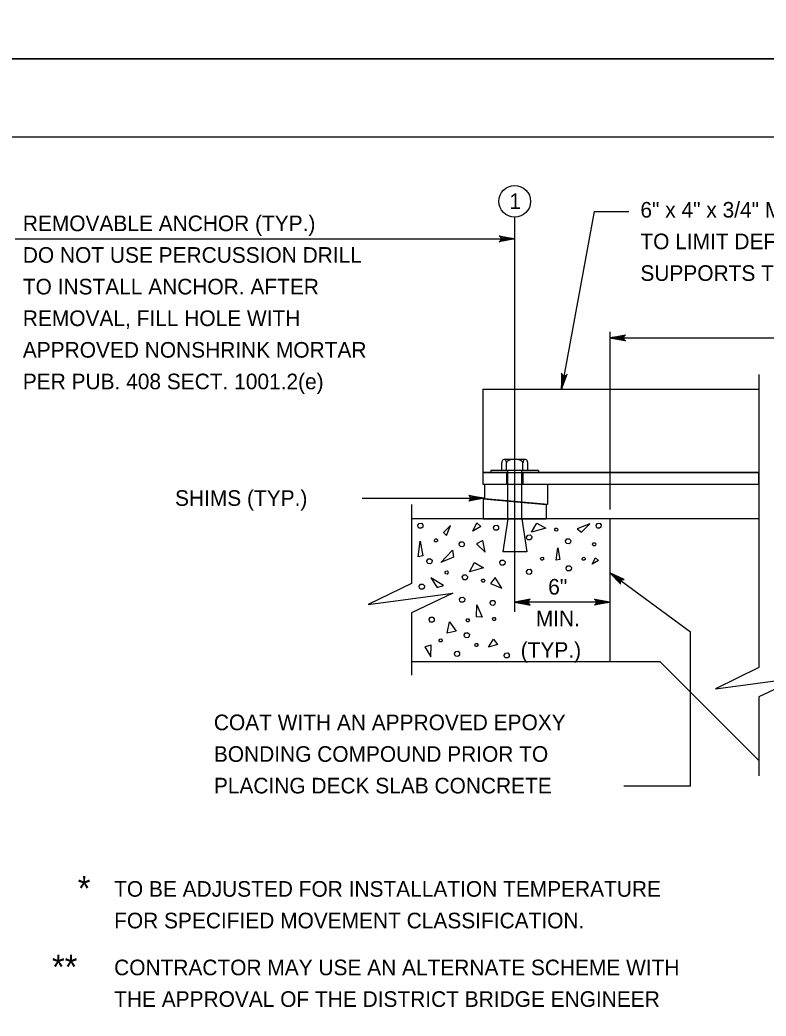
# Model space of a CAD drawing. Extents: x 636530 to 644067, y 294168 to 299122.
# Drawn here: x 639442.1 to 639585.3, y 294578.7 to 294770 of the extents above; entities that cross this region are included whole.
import ezdxf

# ---------------------------------------------------------------- set-up
doc = ezdxf.new("R2010")
doc.units = 0
doc.layers.add('1', color=7, linetype='Continuous')
doc.layers.add('PLT-BNDY', color=7, linetype='Continuous')

msp = doc.modelspace()

# ---------------------------------------------------------------- linework, layer by layer
at = {"layer": '1'}
for p, q in [((639832.78, 294747.48), (639046.78, 294747.48)), ((639552.34, 294733.2), (639546.06, 294699.09)), ((639552.34, 294733.2), (639558.97, 294733.2)), ((639537.07, 294656.33), (639537.07, 294732.09)), ((639441.13, 294727.96), (639537.07, 294727.96)), ((639555.36, 294710.09), (639555.36, 294675.98)), ((639555.36, 294708.93), (639687.89, 294708.93)), ((639583.93, 294701.88), (639583.93, 294645.61)), ((639530.97, 294699.09), (639530.97, 294680.81)), ((639530.97, 294699.09), (639583.93, 294699.09)), ((639534.57, 294683.46), (639534.57, 294684.96)), ((639539.11, 294685.59), (639535.03, 294685.59)), ((639535.49, 294683.46), (639535.49, 294684.96)), ((639538.65, 294683.46), (639538.65, 294684.96)), ((639539.57, 294683.46), (639539.57, 294684.96)), ((639530.97, 294683.09), (639583.93, 294683.09)), ((639541.64, 294683.46), (639532.5, 294683.46)), ((639532.5, 294683.46), (639532.5, 294683.09)), ((639535.55, 294680.81), (639535.55, 294683.09)), ((639535.74, 294674.17), (639535.74, 294683.46)), ((639538.41, 294674.17), (639538.41, 294683.46)), ((639538.6, 294680.81), (639538.6, 294683.09)), ((639541.64, 294683.46), (639541.64, 294683.09)), ((639530.97, 294680.81), (639583.93, 294680.81)), ((639543.4, 294680.78), (639531.3, 294680.78)), ((639531.3, 294678.03), (639531.3, 294680.78)), ((639543.4, 294676.95), (639543.4, 294680.78)), ((639507.79, 294678.15), (639531.23, 294678.15)), ((639531.02, 294678.03), (639543.12, 294676.95)), ((639531.02, 294678.03), (639531.02, 294674.2)), ((639543.4, 294676.95), (639531.3, 294678.03)), ((639517.26, 294676.96), (639517.26, 294661.78)), ((639543.12, 294676.95), (639543.12, 294674.2)), ((639583.93, 294674.17), (639517.32, 294674.17)), ((639531.02, 294674.2), (639543.12, 294674.2)), ((639535.74, 294674.17), (639534.76, 294667.82)), ((639538.41, 294674.17), (639539.38, 294667.82)), ((639555.36, 294674.17), (639555.36, 294646.74)), ((639524.73, 294672.92), (639523.4, 294671.59)), ((639523.4, 294671.59), (639523.98, 294671.01)), ((639523.98, 294671.01), (639524.73, 294672.92)), ((639529.03, 294671.83), (639529.81, 294673.39)), ((639530.59, 294672.73), (639529.03, 294671.83)), ((639529.81, 294673.39), (639530.59, 294672.73)), ((639540.32, 294671.64), (639541.31, 294673.38)), ((639543.05, 294672.38), (639540.32, 294671.64)), ((639541.31, 294673.38), (639543.05, 294672.38)), ((639551.51, 294673.25), (639549.03, 294672.24)), ((639549.03, 294672.24), (639549.88, 294671.64)), ((639549.88, 294671.64), (639551.51, 294673.25)), ((639518.52, 294666.89), (639518.91, 294669.88)), ((639518.91, 294669.88), (639519.44, 294667.06)), ((639530.94, 294670.05), (639529.75, 294669.38)), ((639531.42, 294667.77), (639530.94, 294670.05)), ((639522.91, 294665.77), (639525.12, 294668.15)), ((639525.12, 294668.15), (639525.32, 294666.82)), ((639529.75, 294669.38), (639531.42, 294667.77)), ((639539.38, 294667.82), (639534.76, 294667.82)), ((639545.01, 294666.24), (639545.32, 294668.63)), ((639545.32, 294668.63), (639545.75, 294666.37)), ((639519.44, 294667.06), (639518.52, 294666.89)), ((639525.32, 294666.82), (639522.91, 294665.77)), ((639528.36, 294664.04), (639529.35, 294665.78)), ((639529.35, 294665.78), (639531.09, 294664.79)), ((639545.75, 294666.37), (639545.01, 294666.24)), ((639551.93, 294665.45), (639552.56, 294666.7)), ((639553.18, 294666.17), (639551.93, 294665.45)), ((639552.56, 294666.7), (639553.18, 294666.17)), ((639531.09, 294664.79), (639528.36, 294664.04)), ((639570.82, 294652.45), (639555.36, 294663.84)), ((639523.42, 294661.39), (639520.97, 294662.88)), ((639520.97, 294662.88), (639522.18, 294660.99)), ((639533.3, 294662.93), (639532.4, 294661.8)), ((639534.62, 294660.87), (639533.3, 294662.93)), ((639522.18, 294660.99), (639523.42, 294661.39)), ((639532.4, 294661.8), (639534.62, 294660.87)), ((639555.36, 294658.19), (639537.07, 294658.19)), ((639529.76, 294655.37), (639529.79, 294657.67)), ((639529.79, 294657.67), (639530.82, 294655.31)), ((639517.26, 294656.15), (639517.26, 294644.17)), ((639524.08, 294652.26), (639524.56, 294654.41)), ((639524.56, 294654.41), (639525.8, 294652.62)), ((639530.82, 294655.31), (639529.76, 294655.37)), ((639525.8, 294652.62), (639524.08, 294652.26)), ((639570.82, 294622.88), (639570.82, 294652.45)), ((639532.06, 294649.54), (639533.02, 294651.06)), ((639533.02, 294651.06), (639533.79, 294650.05)), ((639521.05, 294649.96), (639519.82, 294649.64)), ((639519.82, 294649.64), (639520.99, 294647.66)), ((639520.99, 294647.66), (639521.05, 294649.96)), ((639533.79, 294650.05), (639532.06, 294649.54)), ((639564.98, 294646.74), (639517.32, 294646.74)), ((639583.93, 294627.79), (639564.98, 294646.74)), ((639583.93, 294639.98), (639583.93, 294624.87)), ((639570.82, 294622.88), (639558.04, 294622.88))]:
    msp.add_line(p, q, dxfattribs=at)
for points in [[(639537.07, 294727.96), (639534.09, 294727.4), (639534.32, 294727.56), (639534.44, 294727.76), (639534.47, 294727.96), (639534.44, 294728.16), (639534.32, 294728.36), (639534.09, 294728.52), (639537.07, 294727.96), (639534.32, 294728.36), (639534.44, 294728.16), (639537.07, 294727.96), (639534.47, 294727.96), (639534.44, 294727.76), (639537.07, 294727.96), (639534.32, 294727.56)], [(639555.36, 294708.93), (639558.34, 294709.49), (639558.23, 294709.41), (639558.11, 294709.33), (639558.05, 294709.23), (639557.99, 294709.13), (639557.98, 294709.03), (639557.96, 294708.93), (639557.98, 294708.83), (639557.99, 294708.73), (639558.05, 294708.63), (639558.11, 294708.53), (639558.23, 294708.45), (639558.34, 294708.37), (639555.36, 294708.93), (639558.23, 294708.45), (639558.11, 294708.53), (639555.36, 294708.93), (639558.05, 294708.63), (639557.99, 294708.73), (639555.36, 294708.93), (639557.98, 294708.83), (639557.96, 294708.93), (639555.36, 294708.93), (639557.98, 294709.03), (639557.99, 294709.13), (639555.36, 294708.93), (639558.05, 294709.23), (639558.11, 294709.33), (639555.36, 294708.93), (639558.23, 294709.41)], [(639546.06, 294699.09), (639547.15, 294701.93), (639546.95, 294701.73), (639546.74, 294701.65), (639546.53, 294701.65), (639546.34, 294701.72), (639546.17, 294701.87), (639546.05, 294702.13), (639546.06, 294699.09), (639546.17, 294701.87), (639546.34, 294701.72), (639546.06, 294699.09), (639546.53, 294701.65), (639546.74, 294701.65), (639546.06, 294699.09), (639546.95, 294701.73)], [(639531.23, 294678.15), (639528.25, 294677.59), (639528.48, 294677.75), (639528.6, 294677.95), (639528.63, 294678.15), (639528.6, 294678.35), (639528.48, 294678.55), (639528.25, 294678.71), (639531.23, 294678.15), (639528.48, 294678.55), (639528.6, 294678.35), (639531.23, 294678.15), (639528.63, 294678.15), (639528.6, 294677.95), (639531.23, 294678.15), (639528.48, 294677.75)], [(639518.45, 294672.94), (639518.72, 294673.32), (639519.15, 294673.35), (639519.45, 294673.04), (639519.41, 294672.61), (639519.14, 294672.39), (639518.72, 294672.42), (639518.52, 294672.61), (639518.46, 294672.94)], [(639532.98, 294672.55), (639533.25, 294672.93), (639533.68, 294672.95), (639533.97, 294672.65), (639533.93, 294672.21), (639533.67, 294671.99), (639533.24, 294672.02), (639533.04, 294672.22), (639532.98, 294672.55)], [(639544.74, 294672.17), (639544.9, 294672.4), (639545.16, 294672.42), (639545.34, 294672.23), (639545.31, 294671.97), (639545.15, 294671.84), (639544.9, 294671.86), (639544.78, 294671.97), (639544.74, 294672.17)], [(639552.68, 294672.94), (639552.95, 294673.32), (639553.38, 294673.35), (639553.67, 294673.04), (639553.63, 294672.61), (639553.37, 294672.39), (639552.94, 294672.42), (639552.74, 294672.61), (639552.68, 294672.94)], [(639521.66, 294670.1), (639521.82, 294670.33), (639522.08, 294670.35), (639522.26, 294670.16), (639522.23, 294669.9), (639522.07, 294669.77), (639521.82, 294669.79), (639521.7, 294669.91), (639521.66, 294670.1)], [(639526.39, 294669.39), (639526.66, 294669.78), (639527.09, 294669.8), (639527.39, 294669.49), (639527.35, 294669.06), (639527.08, 294668.84), (639526.66, 294668.87), (639526.46, 294669.06), (639526.39, 294669.39)], [(639539.34, 294670.69), (639539.61, 294671.07), (639540.04, 294671.1), (639540.33, 294670.79), (639540.29, 294670.35), (639540.03, 294670.13), (639539.6, 294670.16), (639539.4, 294670.36), (639539.34, 294670.69)], [(639546.82, 294669.96), (639547.09, 294670.34), (639547.52, 294670.36), (639547.82, 294670.05), (639547.78, 294669.62), (639547.51, 294669.4), (639547.09, 294669.43), (639546.89, 294669.62), (639546.82, 294669.96)], [(639552.03, 294669.32), (639552.19, 294669.55), (639552.45, 294669.57), (639552.63, 294669.38), (639552.6, 294669.12), (639552.45, 294668.99), (639552.19, 294669.01), (639552.07, 294669.12), (639552.03, 294669.32)], [(639520.2, 294666.13), (639520.47, 294666.51), (639520.9, 294666.53), (639521.2, 294666.22), (639521.15, 294665.79), (639520.89, 294665.57), (639520.46, 294665.6), (639520.26, 294665.79), (639520.2, 294666.13)], [(639534.22, 294665.85), (639534.48, 294666.23), (639534.91, 294666.25), (639535.21, 294665.94), (639535.17, 294665.51), (639534.9, 294665.29), (639534.48, 294665.32), (639534.28, 294665.51), (639534.22, 294665.85)], [(639542.02, 294666.56), (639542.18, 294666.79), (639542.44, 294666.81), (639542.62, 294666.62), (639542.59, 294666.36), (639542.43, 294666.23), (639542.18, 294666.25), (639542.06, 294666.36), (639542.02, 294666.56)], [(639550.01, 294666.56), (639550.18, 294666.79), (639550.43, 294666.81), (639550.61, 294666.62), (639550.59, 294666.36), (639550.43, 294666.23), (639550.17, 294666.25), (639550.05, 294666.36), (639550.01, 294666.56)], [(639523.69, 294663.93), (639523.85, 294664.16), (639524.11, 294664.17), (639524.28, 294663.99), (639524.26, 294663.73), (639524.1, 294663.59), (639523.85, 294663.61), (639523.73, 294663.73), (639523.69, 294663.93)], [(639539.31, 294664.08), (639539.58, 294664.46), (639540.01, 294664.49), (639540.31, 294664.18), (639540.26, 294663.75), (639540, 294663.52), (639539.57, 294663.56), (639539.37, 294663.75), (639539.31, 294664.08)], [(639546.96, 294664.76), (639547.23, 294665.14), (639547.66, 294665.16), (639547.96, 294664.85), (639547.92, 294664.42), (639547.65, 294664.2), (639547.23, 294664.23), (639547.03, 294664.42), (639546.96, 294664.76)], [(639555.36, 294663.84), (639557.43, 294661.62), (639557.34, 294661.88), (639557.36, 294662.11), (639557.45, 294662.29), (639557.6, 294662.44), (639557.81, 294662.53), (639558.09, 294662.52), (639555.36, 294663.84), (639557.81, 294662.53), (639557.6, 294662.44), (639555.36, 294663.84), (639557.45, 294662.29), (639557.36, 294662.11), (639555.36, 294663.84), (639557.34, 294661.88)], [(639527.01, 294663.03), (639527.28, 294663.41), (639527.71, 294663.44), (639528.01, 294663.13), (639527.96, 294662.69), (639527.7, 294662.47), (639527.28, 294662.5), (639527.08, 294662.7), (639527.01, 294663.03)], [(639530.7, 294662.36), (639530.86, 294662.59), (639531.12, 294662.61), (639531.3, 294662.42), (639531.27, 294662.16), (639531.11, 294662.03), (639530.86, 294662.05), (639530.74, 294662.16), (639530.7, 294662.36)], [(639517.26, 294661.78), (639508.94, 294657.71), (639525.18, 294659.91), (639517.26, 294656.15)], [(639518.74, 294661.23), (639519.01, 294661.61), (639519.43, 294661.63), (639519.73, 294661.32), (639519.69, 294660.89), (639519.42, 294660.67), (639519, 294660.7), (639518.8, 294660.89), (639518.74, 294661.23)], [(639526.48, 294658.73), (639526.74, 294659.11), (639527.17, 294659.14), (639527.47, 294658.83), (639527.43, 294658.39), (639527.16, 294658.17), (639526.74, 294658.2), (639526.54, 294658.4), (639526.48, 294658.73)], [(639532.33, 294658.11), (639532.6, 294658.49), (639533.03, 294658.52), (639533.33, 294658.21), (639533.28, 294657.77), (639533.02, 294657.55), (639532.59, 294657.59), (639532.39, 294657.78), (639532.33, 294658.11)], [(639537.07, 294658.19), (639540.05, 294657.63), (639539.94, 294657.71), (639539.82, 294657.79), (639539.76, 294657.89), (639539.71, 294657.99), (639539.69, 294658.09), (639539.67, 294658.19), (639539.69, 294658.29), (639539.71, 294658.39), (639539.76, 294658.49), (639539.82, 294658.59), (639539.94, 294658.67), (639540.05, 294658.75), (639537.07, 294658.19), (639539.94, 294658.67), (639539.82, 294658.59), (639537.07, 294658.19), (639539.76, 294658.49), (639539.71, 294658.39), (639537.07, 294658.19), (639539.69, 294658.29), (639539.67, 294658.19), (639537.07, 294658.19), (639539.69, 294658.09), (639539.71, 294657.99), (639537.07, 294658.19), (639539.76, 294657.89), (639539.82, 294657.79), (639537.07, 294658.19), (639539.94, 294657.71)], [(639555.36, 294658.19), (639552.38, 294657.63), (639552.49, 294657.71), (639552.61, 294657.79), (639552.67, 294657.89), (639552.72, 294657.99), (639552.74, 294658.09), (639552.76, 294658.19), (639552.74, 294658.29), (639552.72, 294658.39), (639552.67, 294658.49), (639552.61, 294658.59), (639552.49, 294658.67), (639552.38, 294658.75), (639555.36, 294658.19), (639552.49, 294658.67), (639552.61, 294658.59), (639555.36, 294658.19), (639552.67, 294658.49), (639552.72, 294658.39), (639555.36, 294658.19), (639552.74, 294658.29), (639552.76, 294658.19), (639555.36, 294658.19), (639552.74, 294658.09), (639552.72, 294657.99), (639555.36, 294658.19), (639552.67, 294657.89), (639552.61, 294657.79), (639555.36, 294658.19), (639552.49, 294657.71)], [(639520.62, 294654.9), (639520.89, 294655.28), (639521.32, 294655.31), (639521.62, 294655), (639521.58, 294654.56), (639521.31, 294654.34), (639520.89, 294654.37), (639520.69, 294654.57), (639520.62, 294654.9)], [(639527.75, 294654.74), (639527.91, 294654.97), (639528.17, 294654.98), (639528.35, 294654.8), (639528.32, 294654.54), (639528.16, 294654.4), (639527.91, 294654.42), (639527.79, 294654.54), (639527.75, 294654.74)], [(639532.8, 294655.01), (639532.97, 294655.24), (639533.22, 294655.25), (639533.4, 294655.07), (639533.38, 294654.81), (639533.22, 294654.67), (639532.96, 294654.69), (639532.84, 294654.81), (639532.8, 294655.01)], [(639522.55, 294650.88), (639522.72, 294651.11), (639522.97, 294651.12), (639523.15, 294650.94), (639523.13, 294650.68), (639522.97, 294650.55), (639522.71, 294650.56), (639522.59, 294650.68), (639522.56, 294650.88)], [(639527.38, 294651.92), (639527.65, 294652.3), (639528.07, 294652.32), (639528.37, 294652.01), (639528.33, 294651.58), (639528.06, 294651.36), (639527.64, 294651.39), (639527.44, 294651.58), (639527.38, 294651.92)], [(639525.5, 294648.34), (639525.76, 294648.72), (639526.19, 294648.75), (639526.49, 294648.44), (639526.45, 294648), (639526.18, 294647.78), (639525.76, 294647.81), (639525.56, 294648.01), (639525.5, 294648.34)], [(639529.41, 294650.01), (639529.57, 294650.24), (639529.83, 294650.26), (639530.01, 294650.07), (639529.98, 294649.81), (639529.82, 294649.68), (639529.57, 294649.7), (639529.45, 294649.81), (639529.41, 294650.01)], [(639535.03, 294648.03), (639535.3, 294648.41), (639535.73, 294648.44), (639536.03, 294648.13), (639535.99, 294647.69), (639535.72, 294647.47), (639535.3, 294647.5), (639535.1, 294647.7), (639535.03, 294648.03)], [(639583.93, 294645.61), (639575.61, 294641.54), (639591.85, 294643.75), (639583.93, 294639.98)]]:
    msp.add_lwpolyline(points, dxfattribs=at)
for points in [[(639530.97, 294680.81), (639535.55, 294680.81), (639535.55, 294683.09), (639530.97, 294683.09)], [(639538.6, 294680.81), (639583.93, 294680.81), (639583.93, 294683.09), (639538.6, 294683.09)]]:
    msp.add_lwpolyline(points, close=True, dxfattribs=at)
msp.add_circle((639537.07, 294735.14), 3.05, dxfattribs=at)
for centre, major_axis, ratio, start_param, end_param in [((639535.03, 294684.96), (0, 0.637), 0.721686, 4.712389, 7.853982), ((639537.07, 294684.96), (1.58, 0), 0.403616, 0, 3.141593), ((639539.11, 294684.96), (0, 0.637), 0.721686, 4.712389, 7.853982)]:
    msp.add_ellipse(centre, major_axis=major_axis, ratio=ratio, start_param=start_param, end_param=end_param, dxfattribs=at)
at = {"layer": 'PLT-BNDY'}
for points in [[(639006.78, 295356.48), (639847.78, 295356.48), (639847.78, 294762.48), (639006.78, 294762.48)], [(639006.78, 294762.48), (639847.78, 294762.48), (639847.78, 294168.48), (639006.78, 294168.48)]]:
    msp.add_lwpolyline(points, close=True, dxfattribs=at)

# ---------------------------------------------------------------- texts
at = {"layer": '1'}
for s, height, p in [('1', 3, (639536.04, 294733.68)), ('6" x 4" x 3/4" MIN. ANGLE SPACED', 3, (639561.2, 294732.02)), ('REMOVABLE ANCHOR (TYP.)', 3, (639442.63, 294729.42)), ('TO LIMIT DEFLECTION OF DAM BETWEEN', 3, (639561.2, 294725.95)), ('DO NOT USE PERCUSSION DRILL', 3, (639442.63, 294723.35)), ('SUPPORTS TO 1/16" MAX.', 3, (639561.2, 294719.87)), ('TO INSTALL ANCHOR. AFTER', 3, (639442.63, 294717.27)), ('REMOVAL, FILL HOLE WITH', 3, (639442.63, 294711.2)), ('APPROVED NONSHRINK MORTAR', 3, (639442.63, 294705.13)), ('PER PUB. 408 SECT. 1001.2(e)', 3, (639442.63, 294699.06)), ('6"', 3, (639543.5, 294659.64)), ('MIN.', 3, (639541.12, 294653.57)), ('(TYP.)', 3, (639538.22, 294647.5)), ('*', 4.69, (639453.18, 294600.89)), ('**', 4.687, (639448.22, 294585.81))]:
    msp.add_text(s, height=height, dxfattribs=at).set_placement(p)
for s, p in [('SHIMS (TYP.)', (639471.85, 294676.68)), ('COAT WITH AN APPROVED EPOXY', (639479.31, 294633.6)), ('BONDING COMPOUND PRIOR TO', (639479.31, 294627.53)), ('PLACING DECK SLAB CONCRETE', (639479.31, 294621.46)), ('TO BE ADJUSTED FOR INSTALLATION TEMPERATURE', (639460.16, 294601.63)), ('FOR SPECIFIED MOVEMENT CLASSIFICATION.', (639460.16, 294595.56)), ('CONTRACTOR MAY USE AN ALTERNATE SCHEME WITH', (639460.16, 294586.55)), ('THE APPROVAL OF THE DISTRICT BRIDGE ENGINEER', (639460.16, 294580.48))]:
    msp.add_text(s, height=3, rotation=360, dxfattribs=at).set_placement(p)

doc.saveas('drawing.dxf')
